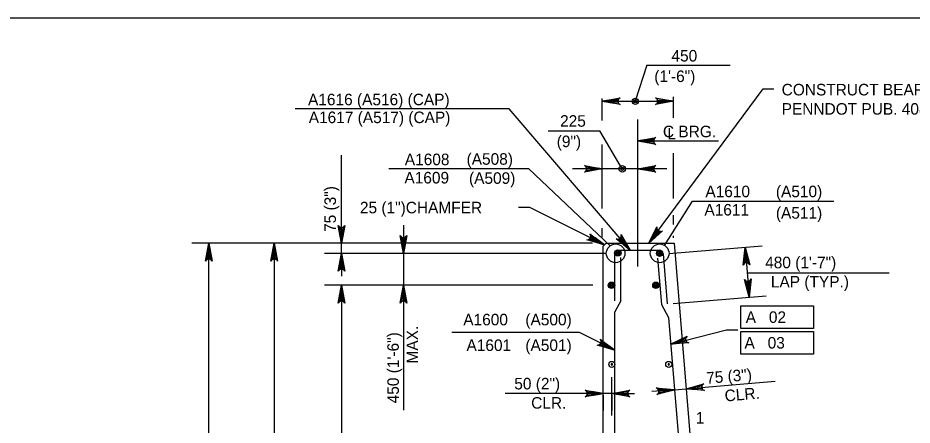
# Model space of a CAD drawing. Extents: x 634540 to 640306, y 296059 to 300275.
# Drawn here: x 638954.8 to 639187.1, y 297126.7 to 297232.5 of the extents above; entities that cross this region are included whole.
import ezdxf

# ---------------------------------------------------------------- set-up
doc = ezdxf.new("R2010")
doc.units = 0
for name, color, linetype in [('2', 7, 'Continuous'), ('3', 7, 'Continuous'), ('4', 7, 'Continuous'), ('5', 7, 'Continuous'), ('9', 7, 'Continuous')]:
    doc.layers.add(name, color=color, linetype=linetype)

# ---------------------------------------------------------------- blocks, each defined once
blk = doc.blocks.new('B')
at = {"layer": '3'}
blk.add_circle((0, 0), 0.16, dxfattribs=at)
for start, end in [(0, 180), (180, 0)]:
    blk.add_arc((0, 0), 0.0391, start, end, dxfattribs=at)

msp = doc.modelspace()

# ---------------------------------------------------------------- linework, layer by layer
at = {"layer": '2'}
msp.add_line((638475.46, 297232.46), (639261.46, 297232.46), dxfattribs=at)
at = {"layer": '3'}
for p, q in [((639118.26, 297220.15), (639115.23, 297210.79)), ((639118.26, 297220.15), (639139.85, 297220.15)), ((639118.78, 297173.92), (639148.43, 297214.04)), ((639148.43, 297214.04), (639151.18, 297214.04)), ((639106.65, 297205.83), (639106.65, 297211.53)), ((639106.65, 297210.79), (639125.12, 297210.79)), ((639125.12, 297206.54), (639125.12, 297211.96)), ((639125.12, 297210.79), (639125.12, 297210.79)), ((639082.43, 297208.83), (639026.87, 297208.83)), ((639113.91, 297172.09), (639082.43, 297208.83)), ((639115.88, 297167.87), (639115.88, 297206.06)), ((639092.57, 297203.15), (639105.99, 297203.15)), ((639111.84, 297193.26), (639105.99, 297203.15)), ((639106.65, 297182.96), (639106.65, 297199.59)), ((639115.88, 297200.49), (639136.86, 297200.49)), ((639038.91, 297171.3), (639038.91, 297196.8)), ((639106.65, 297193.27), (639106.65, 297197.97)), ((639106.65, 297194.67), (639106.65, 297197.69)), ((639125.12, 297185.58), (639125.12, 297197.31)), ((639123.42, 297193.26), (639098.92, 297193.26)), ((639087.81, 297183.22), (639084.86, 297183.22)), ((639107.22, 297173.53), (639087.81, 297183.22)), ((639125.12, 297178.76), (639125.12, 297181.19)), ((639038.91, 297173.91), (639038.91, 297179.82)), ((639055, 297178.6), (639055, 297130.57)), ((639106.65, 297175.53), (639106.65, 297177.84)), ((639125.12, 297175.3), (639125.12, 297175.88)), ((639033.77, 297173.91), (638999.99, 297173.91)), ((639004.42, 297012.19), (639004.42, 297173.91)), ((639104.14, 297173.91), (639016.99, 297173.91)), ((639021.42, 297173.91), (639021.42, 297105.27)), ((639021.42, 297173.91), (639021.42, 297173.91)), ((639069.01, 297173.91), (639034.48, 297173.91)), ((639123.97, 297171.28), (639148.16, 297173.29)), ((639143.75, 297172.92), (639144.84, 297159.93)), ((639107.59, 297171.3), (639034.48, 297171.3)), ((639038.91, 297171.3), (639038.91, 297165.39)), ((639144.31, 297166.27), (639181.16, 297166.27)), ((639104.16, 297163.01), (639034.48, 297163.01)), ((639038.91, 297163.01), (639038.91, 297039.47)), ((639125.05, 297158.28), (639149.25, 297160.3)), ((639142.61, 297151.74), (639142.61, 297157.65)), ((639142.61, 297157.65), (639161.56, 297157.65)), ((639161.56, 297157.65), (639161.56, 297151.74)), ((639100.69, 297150.7), (639067.52, 297150.7)), ((639109.9, 297146.18), (639100.69, 297150.7)), ((639124.39, 297147.75), (639138.92, 297151.45)), ((639138.92, 297151.45), (639141.87, 297151.45)), ((639161.56, 297151.74), (639142.61, 297151.74)), ((639142.61, 297150.99), (639161.56, 297150.99)), ((639142.61, 297145.09), (639142.61, 297150.99)), ((639161.56, 297150.99), (639161.56, 297145.09)), ((639161.56, 297145.09), (639142.61, 297145.09)), ((639106.84, 297136.16), (639106.84, 297139.1)), ((639109.13, 297129.22), (639109.13, 297139.1)), ((639125.38, 297135.89), (639119.49, 297135.39)), ((639125.38, 297135.89), (639128.44, 297136.14)), ((639128.44, 297136.14), (639134.33, 297136.63)), ((639134.33, 297136.63), (639151.52, 297138.06)), ((639100.93, 297134.9), (639081.41, 297134.9)), ((639103.89, 297134.9), (639100.93, 297134.9)), ((639109.13, 297134.9), (639106.84, 297134.9)), ((639106.84, 297134.47), (639106.84, 297130.47)), ((639109.13, 297134.47), (639109.13, 297130.47)), ((639112.08, 297134.9), (639115.03, 297134.9))]:
    msp.add_line(p, q, dxfattribs=at)
for points in [[(639106.65, 297210.79), (639111.31, 297211.66), (639110.95, 297211.41), (639110.77, 297211.1), (639110.72, 297210.79), (639110.77, 297210.48), (639110.95, 297210.16), (639111.31, 297209.92), (639106.65, 297210.79), (639110.95, 297210.16), (639110.77, 297210.48), (639106.65, 297210.79), (639110.72, 297210.79), (639110.77, 297211.1), (639106.65, 297210.79), (639110.95, 297211.41)], [(639125.12, 297210.79), (639120.46, 297209.92), (639120.81, 297210.16), (639121, 297210.48), (639121.05, 297210.79), (639121, 297211.1), (639120.81, 297211.41), (639120.46, 297211.66), (639125.12, 297210.79), (639120.81, 297211.41), (639121, 297211.1), (639125.12, 297210.79), (639121.05, 297210.79), (639121, 297210.48), (639125.12, 297210.79), (639120.81, 297210.16)], [(639115.88, 297200.49), (639120.54, 297201.36), (639120.18, 297201.11), (639120, 297200.8), (639119.94, 297200.49), (639120, 297200.17), (639120.18, 297199.86), (639120.54, 297199.61), (639115.88, 297200.49), (639120.18, 297199.86), (639120, 297200.17), (639115.88, 297200.49), (639119.94, 297200.49), (639120, 297200.8), (639115.88, 297200.49), (639120.18, 297201.11)], [(639106.65, 297193.26), (639101.99, 297192.38), (639102.35, 297192.63), (639102.54, 297192.94), (639102.59, 297193.26), (639102.54, 297193.57), (639102.35, 297193.88), (639101.99, 297194.13), (639106.65, 297193.26), (639102.35, 297193.88), (639102.54, 297193.57), (639106.65, 297193.26), (639102.59, 297193.26), (639102.54, 297192.94), (639106.65, 297193.26), (639102.35, 297192.63)], [(639115.88, 297193.26), (639120.54, 297194.13), (639120.18, 297193.88), (639120, 297193.57), (639119.94, 297193.26), (639120, 297192.94), (639120.18, 297192.63), (639120.54, 297192.38), (639115.88, 297193.26), (639120.18, 297192.63), (639120, 297192.94), (639115.88, 297193.26), (639119.94, 297193.26), (639120, 297193.57), (639115.88, 297193.26), (639120.18, 297193.88)], [(639038.91, 297173.91), (639038.03, 297178.57), (639038.28, 297178.22), (639038.6, 297178.03), (639038.91, 297177.98), (639039.22, 297178.03), (639039.53, 297178.22), (639039.78, 297178.57), (639038.91, 297173.91), (639039.53, 297178.22), (639039.22, 297178.03), (639038.91, 297173.91), (639038.91, 297177.98), (639038.6, 297178.03), (639038.91, 297173.91), (639038.28, 297178.22)], [(639118.78, 297173.92), (639120.84, 297178.18), (639120.83, 297177.75), (639120.97, 297177.41), (639121.19, 297177.18), (639121.48, 297177.04), (639121.84, 297177), (639122.25, 297177.15), (639118.78, 297173.92), (639121.84, 297177), (639121.48, 297177.04), (639118.78, 297173.92), (639121.19, 297177.18), (639120.97, 297177.41), (639118.78, 297173.92), (639120.83, 297177.75)], [(639055, 297171.3), (639054.13, 297175.96), (639054.38, 297175.6), (639054.69, 297175.41), (639055, 297175.36), (639055.31, 297175.41), (639055.63, 297175.6), (639055.87, 297175.96), (639055, 297171.3), (639055.63, 297175.6), (639055.31, 297175.41), (639055, 297171.3), (639055, 297175.36), (639054.69, 297175.41), (639055, 297171.3), (639054.38, 297175.6)], [(639107.22, 297173.53), (639102.66, 297174.83), (639103.1, 297174.9), (639103.4, 297175.09), (639103.59, 297175.35), (639103.68, 297175.65), (639103.65, 297176.01), (639103.44, 297176.4), (639107.22, 297173.53), (639103.65, 297176.01), (639103.68, 297175.65), (639107.22, 297173.53), (639103.59, 297175.35), (639103.4, 297175.09), (639107.22, 297173.53), (639103.1, 297174.9)], [(639113.91, 297172.09), (639110.22, 297175.06), (639110.64, 297174.95), (639111, 297175.01), (639111.27, 297175.17), (639111.47, 297175.42), (639111.59, 297175.76), (639111.54, 297176.2), (639113.91, 297172.09), (639111.59, 297175.76), (639111.47, 297175.42), (639113.91, 297172.09), (639111.27, 297175.17), (639111, 297175.01), (639113.91, 297172.09), (639110.64, 297174.95)], [(639004.42, 297173.91), (639005.29, 297169.25), (639005.04, 297169.61), (639004.73, 297169.8), (639004.42, 297169.85), (639004.1, 297169.8), (639003.79, 297169.61), (639003.54, 297169.25), (639004.42, 297173.91), (639003.79, 297169.61), (639004.1, 297169.8), (639004.42, 297173.91), (639004.42, 297169.85), (639004.73, 297169.8), (639004.42, 297173.91), (639005.04, 297169.61)], [(639021.42, 297173.91), (639022.29, 297169.25), (639022.05, 297169.61), (639021.73, 297169.8), (639021.42, 297169.85), (639021.11, 297169.8), (639020.8, 297169.61), (639020.55, 297169.25), (639021.42, 297173.91), (639020.8, 297169.61), (639021.11, 297169.8), (639021.42, 297173.91), (639021.42, 297169.85), (639021.73, 297169.8), (639021.42, 297173.91), (639022.05, 297169.61)], [(639143.75, 297172.92), (639145.01, 297168.35), (639144.73, 297168.69), (639144.4, 297168.85), (639144.09, 297168.88), (639143.78, 297168.8), (639143.49, 297168.59), (639143.27, 297168.21), (639143.75, 297172.92), (639143.49, 297168.59), (639143.78, 297168.8), (639143.75, 297172.92), (639144.09, 297168.88), (639144.4, 297168.85), (639143.75, 297172.92), (639144.73, 297168.69)], [(639038.91, 297171.3), (639039.78, 297166.64), (639039.53, 297167), (639039.22, 297167.18), (639038.91, 297167.23), (639038.6, 297167.18), (639038.28, 297167), (639038.03, 297166.64), (639038.91, 297171.3), (639038.28, 297167), (639038.6, 297167.18), (639038.91, 297171.3), (639038.91, 297167.23), (639039.22, 297167.18), (639038.91, 297171.3), (639039.53, 297167)], [(639144.84, 297159.93), (639143.58, 297164.5), (639143.85, 297164.16), (639144.18, 297164), (639144.5, 297163.98), (639144.8, 297164.06), (639145.1, 297164.27), (639145.32, 297164.64), (639144.84, 297159.93), (639145.1, 297164.27), (639144.8, 297164.06), (639144.84, 297159.93), (639144.5, 297163.98), (639144.18, 297164), (639144.84, 297159.93), (639143.85, 297164.16)], [(639038.91, 297163.01), (639039.78, 297158.34), (639039.53, 297158.7), (639039.22, 297158.89), (639038.91, 297158.94), (639038.6, 297158.89), (639038.28, 297158.7), (639038.03, 297158.34), (639038.91, 297163.01), (639038.28, 297158.7), (639038.6, 297158.89), (639038.91, 297163.01), (639038.91, 297158.94), (639039.22, 297158.89), (639038.91, 297163.01), (639039.53, 297158.7)], [(639055, 297163.01), (639055.87, 297158.34), (639055.63, 297158.7), (639055.31, 297158.89), (639055, 297158.94), (639054.69, 297158.89), (639054.38, 297158.7), (639054.13, 297158.34), (639055, 297163.01), (639054.38, 297158.7), (639054.69, 297158.89), (639055, 297163.01), (639055, 297158.94), (639055.31, 297158.89), (639055, 297163.01), (639055.63, 297158.7)], [(639124.39, 297147.75), (639128.69, 297149.75), (639128.4, 297149.42), (639128.3, 297149.07), (639128.32, 297148.75), (639128.45, 297148.46), (639128.71, 297148.2), (639129.12, 297148.05), (639124.39, 297147.75), (639128.71, 297148.2), (639128.45, 297148.46), (639124.39, 297147.75), (639128.32, 297148.75), (639128.3, 297149.07), (639124.39, 297147.75), (639128.4, 297149.42)], [(639109.9, 297146.18), (639105.33, 297147.44), (639105.77, 297147.51), (639106.07, 297147.71), (639106.25, 297147.96), (639106.34, 297148.27), (639106.32, 297148.63), (639106.1, 297149.01), (639109.9, 297146.18), (639106.32, 297148.63), (639106.34, 297148.27), (639109.9, 297146.18), (639106.25, 297147.96), (639106.07, 297147.71), (639109.9, 297146.18), (639105.77, 297147.51)], [(639106.84, 297134.9), (639102.18, 297134.03), (639102.54, 297134.28), (639102.72, 297134.59), (639102.78, 297134.9), (639102.72, 297135.22), (639102.54, 297135.53), (639102.18, 297135.78), (639106.84, 297134.9), (639102.54, 297135.53), (639102.72, 297135.22), (639106.84, 297134.9), (639102.78, 297134.9), (639102.72, 297134.59), (639106.84, 297134.9), (639102.54, 297134.28)], [(639109.13, 297134.9), (639113.79, 297135.78), (639113.43, 297135.53), (639113.24, 297135.22), (639113.19, 297134.9), (639113.24, 297134.59), (639113.43, 297134.28), (639113.79, 297134.03), (639109.13, 297134.9), (639113.43, 297134.28), (639113.24, 297134.59), (639109.13, 297134.9), (639113.19, 297134.9), (639113.24, 297135.22), (639109.13, 297134.9), (639113.43, 297135.53)], [(639125.38, 297135.89), (639120.81, 297134.63), (639121.14, 297134.9), (639121.3, 297135.23), (639121.33, 297135.55), (639121.25, 297135.85), (639121.04, 297136.15), (639120.66, 297136.37), (639125.38, 297135.89), (639121.04, 297136.15), (639121.25, 297135.85), (639125.38, 297135.89), (639121.33, 297135.55), (639121.3, 297135.23), (639125.38, 297135.89), (639121.14, 297134.9)], [(639128.44, 297136.14), (639133.01, 297137.4), (639132.67, 297137.12), (639132.52, 297136.79), (639132.49, 297136.48), (639132.57, 297136.17), (639132.78, 297135.87), (639133.16, 297135.66), (639128.44, 297136.14), (639132.78, 297135.87), (639132.57, 297136.17), (639128.44, 297136.14), (639132.49, 297136.48), (639132.52, 297136.79), (639128.44, 297136.14), (639132.67, 297137.12)]]:
    msp.add_lwpolyline(points, dxfattribs=at)
for points in [[(639109.61, 297210.3), (639109.61, 297211.28), (639106.65, 297210.79)], [(639122.16, 297210.3), (639122.16, 297211.28), (639125.12, 297210.79)], [(639118.83, 297199.99), (639118.83, 297200.98), (639115.88, 297200.49)], [(639038.42, 297176.87), (639039.4, 297176.87), (639038.91, 297173.91)], [(639104.8, 297175.29), (639104.36, 297174.41), (639107.22, 297173.53)], [(639003.93, 297170.96), (639004.91, 297170.96), (639004.42, 297173.91)], [(639021.91, 297170.96), (639020.93, 297170.96), (639021.42, 297173.91)], [(639112.35, 297174.66), (639111.6, 297174.03), (639113.88, 297172.09)], [(639144.49, 297170.02), (639143.51, 297169.94), (639143.75, 297172.92)], [(639038.42, 297168.35), (639039.4, 297168.35), (639038.91, 297171.3)], [(639038.42, 297160.05), (639039.4, 297160.05), (639038.91, 297163.01)], [(639145.08, 297162.91), (639144.1, 297162.83), (639144.83, 297159.93)], [(639107.47, 297147.92), (639107.03, 297147.03), (639109.9, 297146.18)], [(639127.58, 297148.05), (639127.34, 297149.01), (639124.6, 297147.8)], [(639122.39, 297136.13), (639122.47, 297135.15), (639125.38, 297135.89)], [(639131.34, 297136.87), (639131.42, 297135.9), (639128.44, 297136.14)], [(639103.89, 297135.4), (639103.89, 297134.41), (639106.84, 297134.9)], [(639112.08, 297135.4), (639112.08, 297134.41), (639109.13, 297134.9)]]:
    msp.add_lwpolyline(points, close=True, dxfattribs=at)
for centre, radius in [((639115.23, 297210.79), 0.833), ((639115.23, 297210.79), 0.417), ((639111.84, 297193.26), 0.833), ((639111.84, 297193.26), 0.417)]:
    msp.add_circle(centre, radius, dxfattribs=at)
at = {"layer": '4'}
for p, q in [((639087.6, 297193.26), (639051.15, 297193.26)), ((639108.69, 297173.27), (639087.6, 297193.26)), ((639122.85, 297173.35), (639130.11, 297184.87)), ((639130.11, 297184.87), (639166.8, 297184.87))]:
    msp.add_line(p, q, dxfattribs=at)
for centre in [(639110.11, 297171.3), (639121.55, 297171.3)]:
    msp.add_circle(centre, 2.43, dxfattribs=at)
at = {"layer": '5'}
for p, q in [((639109.9, 297158.99), (639109.9, 297171.06)), ((639110.93, 297172.09), (639121.42, 297172.09)), ((639122.44, 297171.15), (639123.52, 297158.15)), ((639111.44, 297158.99), (639111.44, 297170.24)), ((639120.99, 297170.05), (639121.99, 297158.03)), ((639111.44, 297158.99), (639109.9, 297156.15)), ((639121.99, 297158.03), (639123.81, 297154.66)), ((639109.9, 297082.18), (639109.9, 297156.15)), ((639123.81, 297154.66), (639127.42, 297111.38))]:
    msp.add_line(p, q, dxfattribs=at)
for centre, radius in [((639110.68, 297171.39), 0.833), ((639110.68, 297171.39), 0.625), ((639110.68, 297171.39), 0.417), ((639110.68, 297171.39), 0.208), ((639121.55, 297171.3), 0.833), ((639121.55, 297171.3), 0.625), ((639121.55, 297171.3), 0.417), ((639121.55, 297171.3), 0.208), ((639109.04, 297163.01), 0.833), ((639109.04, 297163.01), 0.625), ((639120.57, 297163.01), 0.833), ((639120.57, 297163.01), 0.625), ((639109.04, 297163.01), 0.417), ((639109.04, 297163.01), 0.208), ((639120.57, 297163.01), 0.417), ((639120.57, 297163.01), 0.208)]:
    msp.add_circle(centre, radius, dxfattribs=at)
for centre, start, end in [((639110.93, 297171.06), 90, 180), ((639121.42, 297171.06), 4.7636, 90)]:
    msp.add_arc(centre, 1.03, start, end, dxfattribs=at)
at = {"layer": '9'}
for p, q in [((639106.84, 297173.15), (639107.61, 297173.92)), ((639106.84, 297075.35), (639106.84, 297173.15)), ((639107.61, 297173.92), (639125.29, 297173.92)), ((639125.29, 297173.92), (639136.71, 297036.89))]:
    msp.add_line(p, q, dxfattribs=at)

# ---------------------------------------------------------------- block references
at = {"layer": '3', "xscale": 4.921475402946, "yscale": 4.921475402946, "rotation": 90}
for p in [(639109.12, 297142.45), (639123.92, 297142.45)]:
    msp.add_blockref('B', p, dxfattribs=at)

# ---------------------------------------------------------------- texts
at = {"layer": '3'}
for s, height, p in [('450', 3, (639124.62, 297221.12)), ('(1\'-6")', 3, (639120.16, 297215.8)), ('CONSTRUCT BEARING AREAS AS PER', 3.0001, (639153.25, 297212.32)), ('A1616 (A516) (CAP)', 3.0001, (639030.19, 297209.76)), ('PENNDOT PUB. 408 1001.3(k)8.', 3.0001, (639153.25, 297207.32)), ('A1617 (A517) (CAP)', 3.0001, (639030.38, 297205.12)), ('225', 3, (639095.68, 297204.19)), ('C BRG.', 3, (639122.4, 297201.45)), ('L', 3, (639123.56, 297200.89)), ('(9")', 3, (639094.81, 297198.88)), ('A1608', 3, (639055.34, 297194.2)), ('(A508)', 3, (639071.39, 297194.31)), ('A1609', 3, (639055.24, 297189.45)), ('(A509)', 3, (639072.02, 297189.35)), ('A1610', 3, (639133.43, 297185.88)), ('(A510)', 3, (639151.75, 297185.88)), ('25 (1")CHAMFER', 3.0001, (639043.68, 297181.69)), ('A1611', 3, (639133.18, 297181.12)), ('(A511)', 3, (639151.75, 297180.31)), ('480 (1\'-7")', 3.0001, (639148.96, 297167.43)), ('LAP (TYP.)', 3, (639150.45, 297162.43)), ('A1600', 3, (639070.53, 297152.6)), ('(A500)', 3, (639086.66, 297152.6)), ('A   02', 3, (639143.91, 297153.23)), ('A1601', 3, (639071.36, 297145.94)), ('(A501)', 3, (639086.66, 297145.94)), ('A   03', 3, (639143.59, 297146.57)), ('50 (2")', 3, (639083.78, 297135.96)), ('CLR.', 3, (639088.17, 297130.96)), ('1', 3, (639130.92, 297127.07))]:
    msp.add_text(s, height=height, dxfattribs=at).set_placement(p)
for s, height, rotation, p in [('75 (3")', 3, 90, (639037.45, 297176.86)), ('MAX.', 3, 90, (639058.79, 297142.69)), ('450 (1\'-6")', 3.0001, 90, (639053.79, 297132.34)), ('75 (3")', 3, 4.7636, (639133.76, 297137.41)), ('CLR.', 3, 4.7636, (639138.56, 297132.8))]:
    msp.add_text(s, height=height, rotation=rotation, dxfattribs=at).set_placement(p)

doc.saveas('drawing.dxf')
